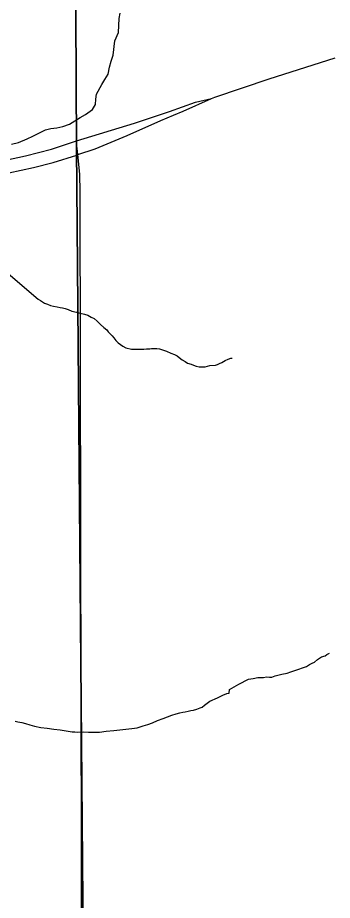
# Model space of a CAD drawing. Extents: x 0 to 34, y 0 to 22.
# Drawn here: x 4.379 to 4.691, y 16.045 to 16.919 of the extents above; entities that cross this region are included whole.
import ezdxf

# ---------------------------------------------------------------- set-up
doc = ezdxf.new("R2010")
doc.units = 0
for name, color, linetype in [('GM_X_Major_Lake', 7, 'Continuous'), ('GM_X_Major_River', 7, 'Continuous'), ('GM_X_Minor_River', 7, 'Continuous'), ('GM_X_Township', 7, 'Continuous'), ('GM_X_Township_Road', 7, 'Continuous'), ('GM_X_US_Route', 7, 'Continuous')]:
    doc.layers.add(name, color=color, linetype=linetype)

msp = doc.modelspace()

# ---------------------------------------------------------------- linework, layer by layer
at = {"layer": 'GM_X_Major_Lake'}
msp.add_lwpolyline([(4.37331, 16.79413), (4.38014, 16.79566), (4.38886, 16.79947), (4.39455, 16.80214), (4.40708, 16.80823), (4.41239, 16.80976), (4.41808, 16.81015), (4.42415, 16.81167), (4.4306, 16.81396), (4.44123, 16.82043), (4.44654, 16.82348), (4.45337, 16.82843), (4.45641, 16.83337), (4.45678, 16.83869), (4.45755, 16.84363), (4.46286, 16.85313), (4.4659, 16.85807), (4.46893, 16.8634), (4.47045, 16.87024), (4.47197, 16.87632), (4.47387, 16.8824), (4.47577, 16.89646), (4.47919, 16.90482), (4.47995, 16.91849), (4.48109, 16.92381)], dxfattribs=at)
at = {"layer": 'GM_X_Major_River'}
msp.add_lwpolyline([(4.37331, 16.79413), (4.38014, 16.79566), (4.38886, 16.79947), (4.39455, 16.80214), (4.40708, 16.80823), (4.41239, 16.80976), (4.41808, 16.81015), (4.42415, 16.81167), (4.4306, 16.81396), (4.44123, 16.82043), (4.44654, 16.82348), (4.45337, 16.82843), (4.45641, 16.83337), (4.45678, 16.83869), (4.45755, 16.84363), (4.46286, 16.85313), (4.4659, 16.85807), (4.46893, 16.8634), (4.47045, 16.87024), (4.47197, 16.87632), (4.47387, 16.8824), (4.47577, 16.89646), (4.47919, 16.90482), (4.47995, 16.91849), (4.48109, 16.92381)], dxfattribs=at)
at = {"layer": 'GM_X_Minor_River'}
for points in [[(4.36986, 16.66611), (4.39962, 16.64053), (4.40194, 16.63906), (4.4058, 16.63648), (4.40886, 16.63541), (4.41193, 16.63434), (4.41498, 16.63364), (4.41842, 16.63296), (4.42148, 16.63227), (4.42377, 16.63193), (4.42645, 16.63124), (4.42951, 16.63016), (4.43297, 16.62872), (4.43755, 16.62768), (4.44138, 16.62662), (4.44559, 16.62557), (4.44903, 16.62451), (4.45212, 16.62268), (4.45519, 16.62122), (4.45829, 16.61863), (4.4614, 16.61528), (4.46489, 16.61232), (4.4676, 16.6101), (4.46916, 16.60823), (4.47149, 16.606), (4.47305, 16.60413), (4.47461, 16.60227), (4.47657, 16.59965), (4.4789, 16.59742), (4.48122, 16.59557), (4.48354, 16.5941), (4.48662, 16.59227), (4.49235, 16.59087), (4.49426, 16.59092), (4.49768, 16.59099), (4.50148, 16.59107), (4.50452, 16.59114), (4.50718, 16.5912), (4.51022, 16.59127), (4.51212, 16.59169), (4.5144, 16.59174), (4.51744, 16.5918), (4.52011, 16.59148), (4.52203, 16.59076), (4.52701, 16.58897), (4.53123, 16.58717), (4.53469, 16.58572), (4.53738, 16.58426), (4.53931, 16.58278), (4.5424, 16.58057), (4.54549, 16.57874), (4.5478, 16.57727), (4.55125, 16.5762), (4.55355, 16.57511), (4.55624, 16.57403), (4.5593, 16.57334), (4.56348, 16.57343), (4.56538, 16.57347), (4.56992, 16.57471), (4.57561, 16.57522), (4.5775, 16.57564), (4.57938, 16.57682), (4.58165, 16.57763), (4.58503, 16.5796), (4.58804, 16.58119), (4.59068, 16.58201), (4.59182, 16.58203)], [(4.65395, 16.27253), (4.66565, 16.27658), (4.66865, 16.27855), (4.67129, 16.27975), (4.67355, 16.28094), (4.67653, 16.28366), (4.68066, 16.28603), (4.68406, 16.28725), (4.68594, 16.28843), (4.68782, 16.28961), (4.68858, 16.28963)], [(4.37695, 16.22237), (4.37963, 16.22167), (4.38345, 16.22099), (4.38727, 16.21994), (4.39148, 16.21889), (4.39608, 16.21747), (4.40219, 16.21609), (4.40867, 16.21547), (4.41516, 16.21447), (4.42164, 16.21385), (4.42927, 16.2125), (4.43347, 16.21183), (4.43613, 16.21189), (4.4388, 16.21157), (4.44413, 16.21168), (4.44946, 16.21142), (4.45516, 16.21154), (4.46048, 16.21166), (4.46693, 16.21256), (4.47453, 16.21311), (4.49237, 16.21502), (4.49502, 16.21546), (4.49767, 16.2159), (4.5007, 16.21672), (4.50371, 16.21793), (4.50825, 16.21917), (4.51316, 16.2208), (4.51806, 16.22318), (4.52372, 16.22521), (4.52787, 16.22682), (4.53202, 16.22843), (4.53656, 16.22967), (4.53996, 16.2305), (4.54299, 16.23133), (4.54526, 16.23176), (4.5483, 16.23221), (4.55094, 16.23303), (4.55359, 16.23346), (4.557, 16.2343), (4.5604, 16.23551), (4.56228, 16.23631), (4.56452, 16.23826), (4.56977, 16.24218), (4.5773, 16.24539), (4.58257, 16.24816), (4.58672, 16.24977), (4.58899, 16.2502), (4.5893, 16.25363), (4.59869, 16.25915), (4.6081, 16.26392), (4.61265, 16.26478), (4.61757, 16.26565), (4.6229, 16.26576), (4.62593, 16.26621), (4.62898, 16.2659), (4.63126, 16.26595), (4.63466, 16.26716), (4.64109, 16.26882), (4.64639, 16.27008), (4.65017, 16.2713), (4.65395, 16.27253)]]:
    msp.add_lwpolyline(points, dxfattribs=at)
at = {"layer": 'GM_X_Township'}
for points in [[(4.44923, 14.33849), (4.45435, 14.82679), (4.43778, 16.79078), (4.43381, 17.58349)], [(4.43381, 17.58349), (4.43778, 16.79078), (4.45435, 14.82679), (4.44923, 14.33849)]]:
    msp.add_lwpolyline(points, dxfattribs=at)
at = {"layer": 'GM_X_Township_Road'}
for points in [[(4.44268, 16.09204), (4.44238, 16.24494), (4.44139, 16.74683), (4.44094, 16.76434), (4.43897, 16.7837), (4.43776, 16.79557), (4.43754, 16.79738)], [(4.4562, 14.82757), (4.45427, 14.83286), (4.45329, 14.83947), (4.45149, 14.98828), (4.44992, 15.09467), (4.44835, 15.16806), (4.44812, 15.2446), (4.44723, 15.35503), (4.44431, 15.53257), (4.44408, 15.57858), (4.44341, 15.71684), (4.44268, 16.09204)]]:
    msp.add_lwpolyline(points, dxfattribs=at)
at = {"layer": 'GM_X_US_Route'}
for points in [[(4.53376, 16.82282), (4.54329, 16.8268), (4.57137, 16.83923), (4.5749, 16.84059), (4.6286, 16.85874), (4.69402, 16.87976)], [(3.77442, 16.77278), (3.93411, 16.77107), (3.9967, 16.77021), (4.08565, 16.76978), (4.19347, 16.76871), (4.23484, 16.76807), (4.27085, 16.76807), (4.29636, 16.76914), (4.32144, 16.7715), (4.3448, 16.77428), (4.36731, 16.77836), (4.38725, 16.78243), (4.41297, 16.78929), (4.43754, 16.79738), (4.43754, 16.79738), (4.43776, 16.79745), (4.49506, 16.8148), (4.53, 16.82659), (4.55551, 16.83559), (4.57137, 16.83923)], [(3.78391, 16.75963), (3.93089, 16.75842), (3.99584, 16.75799), (4.09659, 16.75671), (4.18576, 16.75564), (4.26206, 16.75521), (4.29122, 16.75585), (4.31587, 16.75735), (4.34309, 16.76099), (4.37074, 16.76571), (4.39496, 16.77085), (4.41438, 16.7759), (4.43785, 16.78334), (4.43897, 16.7837), (4.45627, 16.7895), (4.48799, 16.80258), (4.52121, 16.81758), (4.53376, 16.82282)]]:
    msp.add_lwpolyline(points, dxfattribs=at)

doc.saveas('drawing.dxf')
